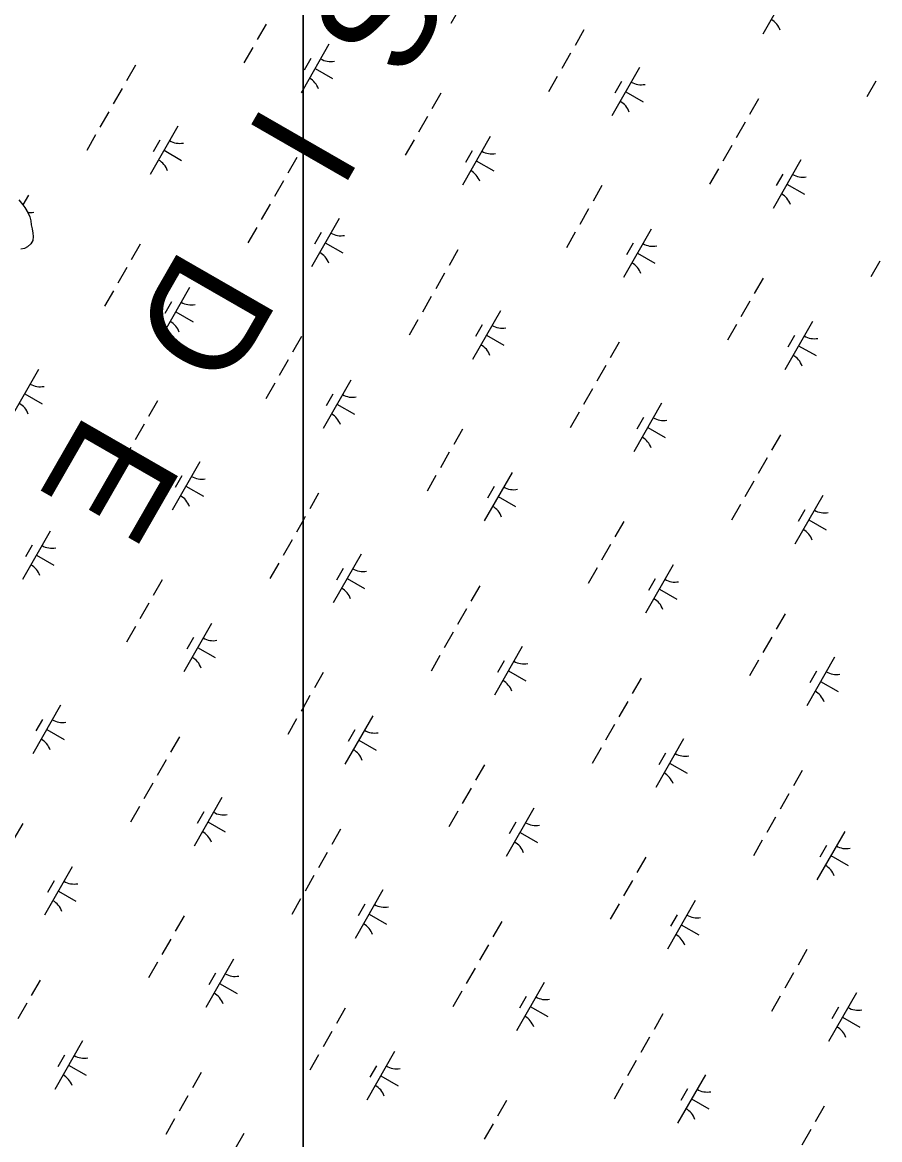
# Model space of a CAD drawing. Extents: x 3930721 to 3950824, y 220441 to 242861.
# Drawn here: x 3937829 to 3938597, y 231818 to 232817 of the extents above; entities that cross this region are included whole.
import ezdxf

# ---------------------------------------------------------------- set-up
doc = ezdxf.new("R2010")
doc.units = 0
for name, color, linetype in [('V-RIVR-IDEN', 7, 'Continuous'), ('V-TOPO-SHOR', 7, 'Continuous'), ('V-WETL-SWMP', 7, 'Continuous')]:
    doc.layers.add(name, color=color, linetype=linetype)

msp = doc.modelspace()

# ---------------------------------------------------------------- linework, layer by layer
at = {"layer": 'V-TOPO-SHOR'}
msp.add_lwpolyline([(3937825.9, 232658.74), (3937829.5, 232654.27), (3937831.19, 232651.68), (3937834.08, 232646.73), (3937835.77, 232643.43), (3937836.76, 232639.89), (3937837.03, 232636.33), (3937837.78, 232632.79), (3937838.53, 232628.77), (3937838.8, 232625.69), (3937838.36, 232622.13), (3937836.49, 232619.27), (3937833.68, 232616.63), (3937830.85, 232615.18), (3937827.77, 232614.44)], dxfattribs=at)
at = {"layer": 'V-WETL-SWMP'}
for p, q in [((3938080.37, 233455.64), (3938080.37, 228590.61)), ((3938080.37, 228590.61), (3938080.37, 233455.64)), ((3938237.38, 232859.73), (3938212.53, 232816.34)), ((3938516.91, 232850.27), (3938492.06, 232806.88)), ((3938047.32, 232815.85), (3938039.36, 232801.97)), ((3938331.82, 232810.73), (3938323.87, 232796.85)), ((3938103.51, 232797.84), (3938080.37, 232757.42)), ((3938035.39, 232795.02), (3938027.44, 232781.14)), ((3938319.89, 232789.91), (3938311.94, 232776.02)), ((3937930.35, 232779.12), (3937922.39, 232765.24)), ((3938087.37, 232785.18), (3938081.41, 232774.77)), ((3938091.09, 232776.14), (3938106.71, 232767.2)), ((3938307.97, 232769.08), (3938300.01, 232755.2)), ((3938381.72, 232777.06), (3938356.87, 232733.67)), ((3937918.42, 232758.3), (3937910.47, 232744.41)), ((3938365.58, 232764.41), (3938359.62, 232753.99)), ((3938593.13, 232764.79), (3938585.18, 232750.91)), ((3938080.37, 232757.42), (3938078.66, 232754.45)), ((3938203.58, 232754.01), (3938195.63, 232740.13)), ((3938369.29, 232755.37), (3938384.91, 232746.42)), ((3938488.09, 232748.89), (3938480.14, 232735.01)), ((3937906.49, 232737.47), (3937898.54, 232723.59)), ((3938191.66, 232733.18), (3938183.71, 232719.3)), ((3938476.16, 232728.07), (3938468.21, 232714.18)), ((3937968.32, 232724.62), (3937943.47, 232681.24)), ((3937894.56, 232716.65), (3937886.61, 232702.76)), ((3937952.18, 232711.97), (3937946.22, 232701.56)), ((3938179.73, 232712.36), (3938171.78, 232698.47)), ((3938247.85, 232715.17), (3938223, 232671.78)), ((3937955.89, 232702.93), (3937971.51, 232693.98)), ((3938231.71, 232702.52), (3938225.75, 232692.1)), ((3938464.23, 232707.24), (3938456.28, 232693.36)), ((3938074.69, 232696.46), (3938066.74, 232682.57)), ((3938235.43, 232693.48), (3938251.05, 232684.53)), ((3938526.06, 232694.39), (3938501.21, 232651.01)), ((3938452.31, 232686.42), (3938444.36, 232672.53)), ((3938509.92, 232681.74), (3938503.96, 232671.33)), ((3938062.76, 232675.63), (3938054.81, 232661.75)), ((3938347.93, 232671.34), (3938339.97, 232657.46)), ((3938513.64, 232672.7), (3938529.26, 232663.75)), ((3937825.9, 232658.74), (3937829.5, 232654.27)), ((3937834.45, 232662.73), (3937829.56, 232654.19)), ((3937829.5, 232654.27), (3937831.19, 232651.68)), ((3937831.19, 232651.68), (3937834.08, 232646.73)), ((3938050.83, 232654.81), (3938042.88, 232640.92)), ((3938336, 232650.52), (3938328.05, 232636.63)), ((3937834.08, 232646.73), (3937835.77, 232643.43)), ((3937835.77, 232643.43), (3937836.76, 232639.89)), ((3937836.76, 232639.89), (3937837.03, 232636.33)), ((3938112.66, 232641.96), (3938087.81, 232598.57)), ((3937837.03, 232636.33), (3937837.78, 232632.79)), ((3937837.78, 232632.79), (3937838.53, 232628.77)), ((3937838.53, 232628.77), (3937838.8, 232625.69)), ((3938038.9, 232633.98), (3938030.95, 232620.1)), ((3938096.52, 232629.31), (3938090.56, 232618.89)), ((3938324.07, 232629.69), (3938316.12, 232615.81)), ((3938392.19, 232632.5), (3938367.34, 232589.12)), ((3937836.5, 232619.27), (3937833.68, 232616.63)), ((3937838.36, 232622.13), (3937836.5, 232619.27)), ((3937838.8, 232625.69), (3937838.36, 232622.13)), ((3937934.52, 232618.91), (3937926.57, 232605.02)), ((3938100.23, 232620.26), (3938115.85, 232611.32)), ((3938376.06, 232619.85), (3938370.09, 232609.44)), ((3937830.85, 232615.18), (3937827.77, 232614.44)), ((3937833.68, 232616.63), (3937830.85, 232615.18)), ((3938219.03, 232613.79), (3938211.08, 232599.91)), ((3938379.77, 232610.81), (3938395.39, 232601.86)), ((3937922.6, 232598.08), (3937914.65, 232584.2)), ((3938596.65, 232603.75), (3938588.7, 232589.87)), ((3938207.1, 232592.97), (3938199.15, 232579.08)), ((3938492.27, 232588.68), (3938484.32, 232574.79)), ((3937978.79, 232580.07), (3937953.94, 232536.68)), ((3937910.67, 232577.25), (3937902.72, 232563.37)), ((3938195.17, 232572.14), (3938187.22, 232558.26)), ((3938480.34, 232567.85), (3938472.39, 232553.97)), ((3937962.65, 232567.41), (3937956.69, 232557)), ((3937966.37, 232558.37), (3937981.99, 232549.43)), ((3938257, 232559.29), (3938232.15, 232515.9)), ((3938183.25, 232551.31), (3938175.29, 232537.43)), ((3938536.53, 232549.84), (3938511.69, 232506.45)), ((3938240.86, 232546.64), (3938234.9, 232536.23)), ((3938468.41, 232547.02), (3938460.46, 232533.14)), ((3938078.87, 232536.24), (3938070.91, 232522.36)), ((3938244.58, 232537.6), (3938260.2, 232528.65)), ((3938363.37, 232531.13), (3938355.42, 232517.24)), ((3938520.4, 232537.18), (3938514.43, 232526.77)), ((3938524.11, 232528.14), (3938539.73, 232519.2)), ((3938066.94, 232515.41), (3938058.99, 232501.53)), ((3938351.44, 232510.3), (3938343.49, 232496.42)), ((3937843.6, 232506.86), (3937818.75, 232463.47)), ((3938055.01, 232494.59), (3938047.06, 232480.7)), ((3938123.13, 232497.4), (3938098.28, 232454.01)), ((3938339.52, 232489.47), (3938331.56, 232475.59)), ((3937831.17, 232485.16), (3937846.79, 232476.22)), ((3937949.97, 232478.69), (3937942.02, 232464.81)), ((3938107, 232484.75), (3938101.03, 232474.33)), ((3938110.71, 232475.71), (3938126.33, 232466.76)), ((3938327.59, 232468.65), (3938319.64, 232454.76)), ((3938401.34, 232476.63), (3938376.49, 232433.24)), ((3937938.04, 232457.86), (3937930.09, 232443.98)), ((3938385.2, 232463.97), (3938379.24, 232453.56)), ((3938223.21, 232453.57), (3938215.26, 232439.69)), ((3938388.92, 232454.93), (3938404.54, 232445.99)), ((3938507.71, 232448.46), (3938499.76, 232434.58)), ((3937926.11, 232437.04), (3937918.16, 232423.15)), ((3938211.28, 232432.75), (3938203.33, 232418.86)), ((3937987.94, 232424.19), (3937963.09, 232380.8)), ((3938495.78, 232427.63), (3938487.83, 232413.75)), ((3937914.19, 232416.21), (3937906.23, 232402.33)), ((3937971.8, 232411.54), (3937965.84, 232401.12)), ((3938199.35, 232411.92), (3938191.4, 232398.04)), ((3938267.47, 232414.73), (3938242.63, 232371.35)), ((3937975.52, 232402.5), (3937991.14, 232393.55)), ((3938251.34, 232402.08), (3938245.37, 232391.67)), ((3938483.86, 232406.81), (3938475.91, 232392.92)), ((3938094.31, 232396.02), (3938086.36, 232382.14)), ((3938255.05, 232393.04), (3938270.67, 232384.1)), ((3938545.68, 232393.96), (3938520.83, 232350.57)), ((3938471.93, 232385.98), (3938463.98, 232372.1)), ((3938529.55, 232381.31), (3938523.58, 232370.89)), ((3938080.37, 232371.68), (3938074.43, 232361.31)), ((3938082.38, 232375.2), (3938080.37, 232371.68)), ((3938367.55, 232370.91), (3938359.6, 232357.02)), ((3938533.26, 232372.27), (3938548.88, 232363.32)), ((3937854.07, 232362.3), (3937829.22, 232318.91)), ((3937837.93, 232349.65), (3937831.97, 232339.23)), ((3938070.46, 232354.37), (3938062.5, 232340.49)), ((3938355.62, 232350.08), (3938347.67, 232336.2)), ((3937841.65, 232340.6), (3937857.27, 232331.66)), ((3938132.28, 232341.52), (3938107.43, 232298.14)), ((3938058.53, 232333.54), (3938050.58, 232319.66)), ((3938116.14, 232328.87), (3938110.18, 232318.46)), ((3938343.69, 232329.26), (3938335.74, 232315.37)), ((3938411.82, 232332.07), (3938386.97, 232288.68)), ((3937954.15, 232318.47), (3937946.2, 232304.59)), ((3938119.86, 232319.83), (3938135.48, 232310.88)), ((3938395.68, 232319.42), (3938389.71, 232309)), ((3938238.65, 232313.36), (3938230.7, 232299.47)), ((3938399.39, 232310.37), (3938415.01, 232301.43)), ((3937942.22, 232297.65), (3937934.27, 232283.76)), ((3938226.72, 232292.53), (3938218.77, 232278.65)), ((3938511.89, 232288.24), (3938503.94, 232274.36)), ((3937998.41, 232279.63), (3937973.57, 232236.24)), ((3937930.29, 232276.82), (3937922.34, 232262.94)), ((3938214.8, 232271.7), (3938206.85, 232257.82)), ((3937982.28, 232266.98), (3937976.31, 232256.57)), ((3937985.99, 232257.94), (3938001.61, 232248.99)), ((3938276.62, 232258.86), (3938251.77, 232215.47)), ((3938499.96, 232267.42), (3938492.01, 232253.53)), ((3938202.87, 232250.88), (3938194.92, 232236.99)), ((3938556.16, 232249.4), (3938531.31, 232206.01)), ((3938260.49, 232246.2), (3938254.52, 232235.79)), ((3938488.04, 232246.59), (3938480.08, 232232.71)), ((3938098.49, 232235.81), (3938090.54, 232221.92)), ((3938264.2, 232237.16), (3938279.82, 232228.22)), ((3938382.99, 232230.69), (3938375.04, 232216.81)), ((3938540.02, 232236.75), (3938534.06, 232226.34)), ((3938543.73, 232227.71), (3938559.35, 232218.76)), ((3938086.56, 232214.98), (3938080.37, 232204.16)), ((3938371.07, 232209.86), (3938363.11, 232195.98)), ((3937863.22, 232206.42), (3937838.37, 232163.03)), ((3938080.37, 232204.16), (3938078.61, 232201.1)), ((3937847.08, 232193.77), (3937841.12, 232183.35)), ((3938074.63, 232194.15), (3938066.68, 232180.27)), ((3938142.76, 232196.97), (3938117.91, 232153.58)), ((3938359.14, 232189.04), (3938351.19, 232175.15)), ((3937850.8, 232184.73), (3937866.42, 232175.78)), ((3937969.59, 232178.25), (3937961.64, 232164.37)), ((3938126.62, 232184.31), (3938120.65, 232173.9)), ((3938130.33, 232175.27), (3938145.95, 232166.33)), ((3938347.21, 232168.21), (3938339.26, 232154.33)), ((3938420.96, 232176.19), (3938396.12, 232132.8)), ((3938404.83, 232163.54), (3938398.86, 232153.13)), ((3937957.66, 232157.43), (3937949.71, 232143.54)), ((3938242.83, 232153.14), (3938234.88, 232139.26)), ((3938408.54, 232154.5), (3938424.16, 232145.55)), ((3938527.33, 232148.03), (3938519.38, 232134.14)), ((3937945.74, 232136.6), (3937937.78, 232122.72)), ((3938230.9, 232132.31), (3938222.95, 232118.43)), ((3938007.56, 232123.76), (3937982.71, 232080.37)), ((3938515.41, 232127.2), (3938507.46, 232113.31)), ((3937933.81, 232115.78), (3937925.86, 232101.89)), ((3937991.43, 232111.1), (3937985.46, 232100.69)), ((3938218.98, 232111.49), (3938211.02, 232097.6)), ((3938287.1, 232114.3), (3938262.25, 232070.91)), ((3937829.43, 232100.7), (3937821.48, 232086.82)), ((3937995.14, 232102.06), (3938010.76, 232093.12)), ((3938270.96, 232101.65), (3938265, 232091.23)), ((3938503.48, 232106.37), (3938495.53, 232092.49)), ((3938113.93, 232095.59), (3938105.98, 232081.7)), ((3938274.67, 232092.61), (3938290.29, 232083.66)), ((3938565.31, 232093.53), (3938540.46, 232050.14)), ((3938491.55, 232085.55), (3938483.6, 232071.66)), ((3938549.17, 232080.87), (3938543.2, 232070.46)), ((3938102.01, 232074.76), (3938094.05, 232060.88)), ((3938387.17, 232070.47), (3938379.22, 232056.59)), ((3938552.88, 232071.83), (3938568.5, 232062.89)), ((3937873.7, 232061.86), (3937848.85, 232018.48)), ((3937857.56, 232049.21), (3937851.59, 232038.8)), ((3938090.08, 232053.94), (3938082.13, 232040.05)), ((3938375.24, 232049.65), (3938367.29, 232035.76)), ((3937861.27, 232040.17), (3937876.89, 232031.22)), ((3938151.9, 232041.09), (3938127.06, 231997.7)), ((3938078.15, 232033.11), (3938070.2, 232019.23)), ((3938135.77, 232028.44), (3938129.8, 232018.02)), ((3938363.32, 232028.82), (3938355.37, 232014.94)), ((3938431.44, 232031.63), (3938406.59, 231988.25)), ((3937973.77, 232018.04), (3937965.82, 232004.15)), ((3938139.48, 232019.39), (3938155.1, 232010.45)), ((3938415.3, 232018.98), (3938409.34, 232008.57)), ((3938258.27, 232012.92), (3938250.32, 231999.04)), ((3938419.01, 232009.94), (3938434.63, 232000.99)), ((3937961.84, 231997.21), (3937953.89, 231983.33)), ((3938246.35, 231992.1), (3938238.4, 231978.21)), ((3938018.04, 231979.2), (3937993.19, 231935.81)), ((3938531.51, 231987.81), (3938523.56, 231973.92)), ((3937949.91, 231976.38), (3937941.96, 231962.5)), ((3938234.42, 231971.27), (3938226.47, 231957.39)), ((3937844.87, 231960.49), (3937836.92, 231946.6)), ((3938001.9, 231966.54), (3937995.94, 231956.13)), ((3938296.25, 231958.42), (3938271.4, 231915.03)), ((3938519.59, 231966.98), (3938511.63, 231953.1)), ((3938005.61, 231957.5), (3938021.23, 231948.56)), ((3938222.49, 231950.44), (3938214.54, 231936.56)), ((3938575.78, 231948.97), (3938550.93, 231905.58)), ((3937832.95, 231939.66), (3937824.99, 231925.78)), ((3938280.11, 231945.77), (3938274.14, 231935.36)), ((3938507.66, 231946.16), (3938499.71, 231932.27)), ((3938118.11, 231935.37), (3938110.16, 231921.49)), ((3938283.82, 231936.73), (3938299.44, 231927.78)), ((3938402.62, 231930.26), (3938394.66, 231916.37)), ((3938559.64, 231936.31), (3938553.68, 231925.9)), ((3938563.36, 231927.27), (3938578.98, 231918.33)), ((3938106.18, 231914.55), (3938098.23, 231900.66)), ((3938390.69, 231909.43), (3938382.74, 231895.55)), ((3937882.84, 231905.99), (3937858, 231862.6)), ((3937866.71, 231893.33), (3937860.74, 231882.92)), ((3938094.26, 231893.72), (3938086.3, 231879.83)), ((3938162.38, 231896.53), (3938137.53, 231853.14)), ((3938378.76, 231888.6), (3938370.81, 231874.72)), ((3937870.42, 231884.29), (3937886.04, 231875.35)), ((3938146.24, 231883.88), (3938140.28, 231873.47)), ((3937989.21, 231877.82), (3937981.26, 231863.94)), ((3938149.95, 231874.84), (3938165.57, 231865.89)), ((3938440.59, 231875.76), (3938415.74, 231832.37)), ((3938366.83, 231867.78), (3938358.88, 231853.89)), ((3938424.45, 231863.1), (3938418.49, 231852.69)), ((3937977.29, 231856.99), (3937969.34, 231843.11)), ((3938262.45, 231852.71), (3938254.5, 231838.82)), ((3938428.16, 231854.06), (3938443.78, 231845.12)), ((3938546.96, 231847.59), (3938539.01, 231833.71)), ((3937965.36, 231836.17), (3937957.41, 231822.28)), ((3938250.53, 231831.88), (3938242.57, 231817.99)), ((3938027.19, 231823.32), (3938002.34, 231779.93)), ((3938535.03, 231826.76), (3938527.08, 231812.88))]:
    msp.add_line(p, q, dxfattribs=at)
for centre, start, end in [((3938490.97, 232804.49), 19.42788, 60.97154), ((3938105.02, 232799.99), 239.42788, 280.97154), ((3938077.56, 232752.05), 19.42788, 60.97154), ((3938383.23, 232779.22), 239.42788, 280.97154), ((3938355.77, 232731.28), 19.42788, 60.97154), ((3937969.83, 232726.78), 239.42788, 280.97154), ((3938249.36, 232717.33), 239.42788, 280.97154), ((3937942.37, 232678.84), 19.42788, 60.97154), ((3938221.91, 232669.39), 19.42788, 60.97154), ((3938527.57, 232696.55), 239.42788, 280.97154), ((3938500.11, 232648.61), 19.42788, 60.97154), ((3937835.96, 232664.89), 262.57714, 280.97154), ((3938114.17, 232644.12), 239.42788, 280.97154), ((3938393.7, 232634.66), 239.42788, 280.97154), ((3938086.71, 232596.18), 19.42788, 60.97154), ((3938366.25, 232586.72), 19.42788, 60.97154), ((3937980.3, 232582.22), 239.42788, 280.97154), ((3937952.85, 232534.29), 19.42788, 60.97154), ((3938258.51, 232561.45), 239.42788, 280.97154), ((3938231.05, 232513.51), 19.42788, 60.97154), ((3938538.04, 232551.99), 239.42788, 280.97154), ((3938510.59, 232504.06), 19.42788, 60.97154), ((3937845.11, 232509.01), 239.42788, 280.97154), ((3938124.64, 232499.56), 239.42788, 280.97154), ((3937817.65, 232461.07), 19.42788, 60.97154), ((3938097.19, 232451.62), 19.42788, 60.97154), ((3938402.85, 232478.78), 239.42788, 280.97154), ((3938375.4, 232430.85), 19.42788, 60.97154), ((3937989.45, 232426.35), 239.42788, 280.97154), ((3938268.98, 232416.89), 239.42788, 280.97154), ((3937961.99, 232378.41), 19.42788, 60.97154), ((3938241.53, 232368.95), 19.42788, 60.97154), ((3938547.19, 232396.12), 239.42788, 280.97154), ((3938519.74, 232348.18), 19.42788, 60.97154), ((3937855.58, 232364.46), 239.42788, 280.97154), ((3937828.13, 232316.52), 19.42788, 60.97154), ((3938133.79, 232343.68), 239.42788, 280.97154), ((3938413.32, 232334.23), 239.42788, 280.97154), ((3938106.34, 232295.74), 19.42788, 60.97154), ((3938385.87, 232286.29), 19.42788, 60.97154), ((3937999.92, 232281.79), 239.42788, 280.97154), ((3937972.47, 232233.85), 19.42788, 60.97154), ((3938278.13, 232261.01), 239.42788, 280.97154), ((3938250.68, 232213.08), 19.42788, 60.97154), ((3938557.67, 232251.56), 239.42788, 280.97154), ((3938530.21, 232203.62), 19.42788, 60.97154), ((3937864.73, 232208.58), 239.42788, 280.97154), ((3938144.26, 232199.12), 239.42788, 280.97154), ((3937837.28, 232160.64), 19.42788, 60.97154), ((3938116.81, 232151.19), 19.42788, 60.97154), ((3938422.47, 232178.35), 239.42788, 280.97154), ((3938395.02, 232130.41), 19.42788, 60.97154), ((3938009.07, 232125.91), 239.42788, 280.97154), ((3938288.61, 232116.46), 239.42788, 280.97154), ((3937981.62, 232077.97), 19.42788, 60.97154), ((3938261.15, 232068.52), 19.42788, 60.97154), ((3938566.81, 232095.68), 239.42788, 280.97154), ((3938539.36, 232047.74), 19.42788, 60.97154), ((3937875.2, 232064.02), 239.42788, 280.97154), ((3937847.75, 232016.08), 19.42788, 60.97154), ((3938153.41, 232043.25), 239.42788, 280.97154), ((3938432.95, 232033.79), 239.42788, 280.97154), ((3938125.96, 231995.31), 19.42788, 60.97154), ((3938405.49, 231985.85), 19.42788, 60.97154), ((3938019.55, 231981.35), 239.42788, 280.97154), ((3937992.09, 231933.42), 19.42788, 60.97154), ((3938297.75, 231960.58), 239.42788, 280.97154), ((3938270.3, 231912.64), 19.42788, 60.97154), ((3938577.29, 231951.12), 239.42788, 280.97154), ((3938549.83, 231903.19), 19.42788, 60.97154), ((3937884.35, 231908.14), 239.42788, 280.97154), ((3938163.89, 231898.69), 239.42788, 280.97154), ((3937856.9, 231860.21), 19.42788, 60.97154), ((3938136.43, 231850.75), 19.42788, 60.97154), ((3938442.1, 231877.91), 239.42788, 280.97154), ((3938414.64, 231829.98), 19.42788, 60.97154)]:
    msp.add_arc(centre, 17.62, start, end, dxfattribs=at)

# ---------------------------------------------------------------- texts
at = {"layer": 'V-RIVR-IDEN'}
msp.add_text('S  I   D  E', height=99.9998, rotation=240.10147, dxfattribs=at).set_placement((3938127.85, 232889.49))

doc.saveas('drawing.dxf')
